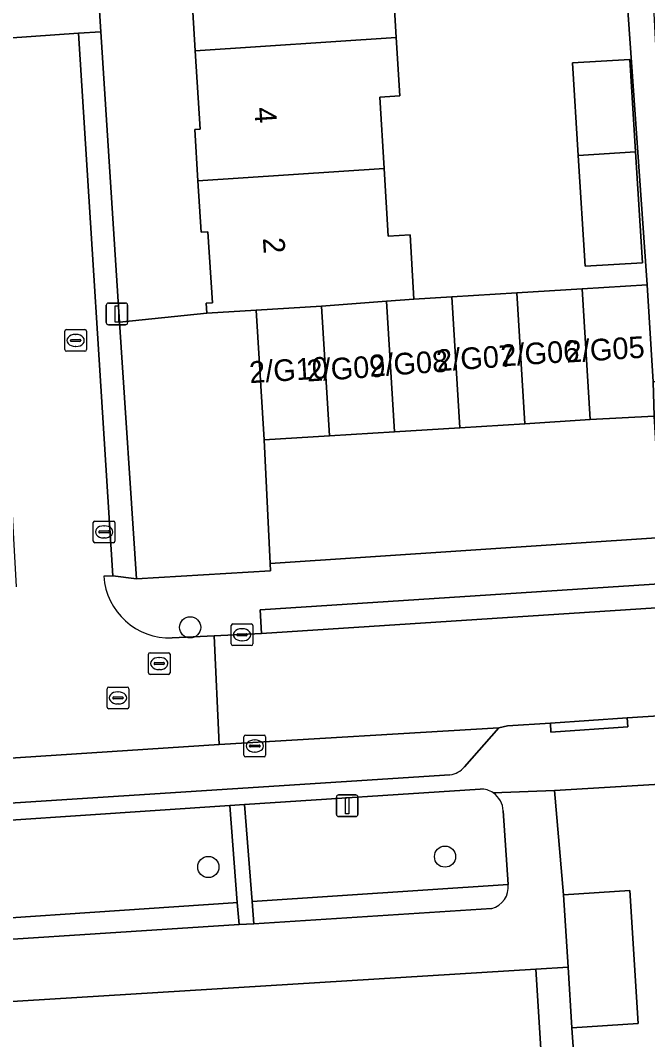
# Model space of a CAD drawing. Extents: x 159680 to 160786, y 387323 to 388340.
# Drawn here: x 160626.43 to 160655.38, y 387836.2 to 387883.22 of the extents above; entities that cross this region are included whole.
import ezdxf

# ---------------------------------------------------------------- set-up
doc = ezdxf.new("R2010")
doc.units = 0
for name, color, linetype in [('IMGEO_Boom', 7, 'Continuous'), ('IMGEO_Brandkraan', 7, 'Continuous'), ('IMGEO_Erf', 7, 'Continuous'), ('IMGEO_Groenvoorziening', 7, 'Continuous'), ('IMGEO_Kolk', 7, 'Continuous'), ('IMGEO_Lichtmast', 7, 'Continuous'), ('IMGEO_Pand', 7, 'Continuous'), ('IMGEO_Pand_nummerreeks', 7, 'Continuous'), ('IMGEO_Parkeervlak_open', 7, 'Continuous'), ('IMGEO_Rijbaan_lokaal_open', 7, 'Continuous'), ('IMGEO_Rioolput', 7, 'Continuous'), ('IMGEO_Voetpad_open', 7, 'Continuous')]:
    doc.layers.add(name, color=color, linetype=linetype)

msp = doc.modelspace()

# ---------------------------------------------------------------- linework, layer by layer
at = {"layer": 'IMGEO_Boom'}
for centre in [(160634.264, 387855.218), (160646.032, 387844.643), (160635.105, 387844.163)]:
    msp.add_circle(centre, 0.489, dxfattribs=at)
at = {"layer": 'IMGEO_Brandkraan'}
for p, q in [((160628.477, 387868.027), (160628.477, 387868.879)), ((160628.552, 387868.953), (160629.404, 387868.953)), ((160628.965, 387868.733), (160628.99, 387868.733)), ((160629.478, 387868.879), (160629.478, 387868.027)), ((160628.736, 387868.447), (160628.736, 387868.459)), ((160629.174, 387868.41), (160628.776, 387868.41)), ((160628.779, 387868.496), (160629.177, 387868.496)), ((160629.22, 387868.459), (160629.22, 387868.447)), ((160629.404, 387867.953), (160628.552, 387867.953)), ((160628.988, 387868.173), (160628.963, 387868.173))]:
    msp.add_line(p, q, dxfattribs=at)
for points in [[(160628.477, 387868.027), (160628.477, 387868.879)], [(160628.552, 387868.953), (160629.404, 387868.953)], [(160629.478, 387868.879), (160629.478, 387868.027)], [(160629.404, 387867.953), (160628.552, 387867.953)]]:
    msp.add_lwpolyline(points, dxfattribs=at)
for centre, radius, start, end in [((160628.554, 387868.877), 0.0765, 91.552, 178.448), ((160628.554, 387868.877), 0.0765, 91.552, 178.448), ((160629.402, 387868.877), 0.0765, 1.552, 88.448), ((160629.402, 387868.877), 0.0765, 1.552, 88.448), ((160628.776, 387868.456), 0.0403, 85.8775, 175.7526), ((160628.773, 387868.446), 0.0366, 178.938, 274.7102), ((160629.177, 387868.453), 0.043, 264.8664, 352.4533), ((160629.181, 387868.458), 0.0386, 1.7309, 96.639), ((160628.554, 387868.029), 0.0765, 181.552, 268.448), ((160628.554, 387868.029), 0.0765, 181.552, 268.448), ((160629.402, 387868.029), 0.0765, 271.552, 358.448), ((160629.402, 387868.029), 0.0765, 271.552, 358.448)]:
    msp.add_arc(centre, radius, start, end, dxfattribs=at)
for centre, major_axis, ratio, start_param, end_param in [((160628.964, 387868.453), (-0.387, 0.002), 0.722429, 4.712389, 7.853982), ((160628.989, 387868.453), (-0.39, 0.002), 0.717154, 1.570796, 4.712389)]:
    msp.add_ellipse(centre, major_axis=major_axis, ratio=ratio, start_param=start_param, end_param=end_param, dxfattribs=at)
at = {"layer": 'IMGEO_Erf'}
for points in [[(160627.162, 387929.584), (160630.147, 387882.687), (160630.999, 387869.301), (160635.032, 387869.706), (160635.003, 387870.173), (160635.289, 387870.191), (160635.087, 387873.461), (160634.77, 387873.442), (160634.624, 387875.808), (160634.478, 387878.177), (160634.72, 387878.192), (160634.497, 387881.81), (160634.273, 387885.43)], [(160643.599, 387885.316), (160643.777, 387882.429), (160643.943, 387879.734), (160643.015, 387879.677), (160643.218, 387876.381), (160643.411, 387873.261), (160644.415, 387873.323), (160644.598, 387870.355), (160646.339, 387870.462), (160649.348, 387870.648), (160652.358, 387870.834), (160655.368, 387871.02), (160654.456, 387883.904)], [(160674.638, 387849.101), (160673.918, 387849.058), (160651.091, 387847.699), (160651.499, 387842.879), (160654.56, 387843.074), (160654.95, 387836.946), (160651.889, 387836.751), (160651.977, 387835.435)], [(160650.47, 387835.532), (160650.228, 387839.455), (160590.123, 387835.743)]]:
    msp.add_lwpolyline(points, dxfattribs=at)
msp.add_lwpolyline([(160651.918, 387881.252), (160654.561, 387881.416), (160654.824, 387877.155), (160655.14, 387872.036), (160652.497, 387871.873), (160652.182, 387876.979)], close=True, dxfattribs=at)
at = {"layer": 'IMGEO_Groenvoorziening'}
for points in [[(160647.658, 387847.761), (160636.774, 387847.041), (160637.123, 387842.567), (160648.944, 387843.36), (160648.717, 387846.749)], [(160648.944, 387843.36), (160637.123, 387842.567), (160637.203, 387841.548), (160648.184, 387842.255)]]:
    msp.add_lwpolyline(points, dxfattribs=at)
for points in [[(160636.099, 387846.996), (160619.073, 387845.87), (160619.35, 387841.368), (160636.257, 387842.508), (160636.442, 387842.521)], [(160636.442, 387842.521), (160636.257, 387842.508), (160619.35, 387841.368), (160619.409, 387840.403), (160636.52, 387841.504)]]:
    msp.add_lwpolyline(points, close=True, dxfattribs=at)
for centre, radius, start, end in [((160647.676, 387846.718), 1.043, 56.3123, 91.0125), ((160647.678, 387846.721), 1.039, 1.5178, 56.277), ((160647.947, 387843.232), 1.005, 283.6448, 7.3162)]:
    msp.add_arc(centre, radius, start, end, dxfattribs=at)
at = {"layer": 'IMGEO_Kolk'}
for p, q in [((160629.792, 387859.196), (160629.792, 387860.048)), ((160629.867, 387860.122), (160630.719, 387860.122)), ((160630.28, 387859.902), (160630.305, 387859.902)), ((160630.793, 387860.048), (160630.793, 387859.196)), ((160630.051, 387859.616), (160630.051, 387859.628)), ((160630.489, 387859.579), (160630.091, 387859.579)), ((160630.094, 387859.665), (160630.492, 387859.665)), ((160630.303, 387859.342), (160630.278, 387859.342)), ((160630.535, 387859.628), (160630.535, 387859.616)), ((160630.719, 387859.122), (160629.867, 387859.122)), ((160636.158, 387854.45), (160636.158, 387855.302)), ((160636.233, 387855.376), (160637.085, 387855.376)), ((160636.646, 387855.156), (160636.671, 387855.156)), ((160637.159, 387855.302), (160637.159, 387854.45)), ((160636.417, 387854.87), (160636.417, 387854.882)), ((160636.855, 387854.833), (160636.457, 387854.833)), ((160636.46, 387854.919), (160636.858, 387854.919)), ((160636.901, 387854.882), (160636.901, 387854.87)), ((160637.085, 387854.376), (160636.233, 387854.376)), ((160636.669, 387854.596), (160636.644, 387854.596)), ((160636.749, 387849.32), (160636.749, 387850.172)), ((160636.824, 387850.246), (160637.676, 387850.246)), ((160637.237, 387850.026), (160637.262, 387850.026)), ((160637.75, 387850.172), (160637.75, 387849.32)), ((160637.008, 387849.74), (160637.008, 387849.752)), ((160637.446, 387849.703), (160637.048, 387849.703)), ((160637.051, 387849.789), (160637.449, 387849.789)), ((160637.26, 387849.466), (160637.235, 387849.466)), ((160637.492, 387849.752), (160637.492, 387849.74)), ((160637.676, 387849.246), (160636.824, 387849.246))]:
    msp.add_line(p, q, dxfattribs=at)
for points in [[(160629.792, 387859.196), (160629.792, 387860.048)], [(160629.867, 387860.122), (160630.719, 387860.122)], [(160630.793, 387860.048), (160630.793, 387859.196)], [(160630.719, 387859.122), (160629.867, 387859.122)], [(160636.158, 387854.45), (160636.158, 387855.302)], [(160636.233, 387855.376), (160637.085, 387855.376)], [(160637.159, 387855.302), (160637.159, 387854.45)], [(160637.085, 387854.376), (160636.233, 387854.376)], [(160636.749, 387849.32), (160636.749, 387850.172)], [(160636.824, 387850.246), (160637.676, 387850.246)], [(160637.75, 387850.172), (160637.75, 387849.32)], [(160637.676, 387849.246), (160636.824, 387849.246)]]:
    msp.add_lwpolyline(points, dxfattribs=at)
for centre, radius, start, end in [((160629.869, 387860.046), 0.0765, 91.552, 178.448), ((160629.869, 387860.046), 0.0765, 91.552, 178.448), ((160630.717, 387860.046), 0.0765, 1.552, 88.448), ((160630.717, 387860.046), 0.0765, 1.552, 88.448), ((160630.091, 387859.625), 0.0403, 85.8775, 175.7526), ((160630.088, 387859.615), 0.0366, 178.938, 274.7102), ((160630.492, 387859.622), 0.043, 264.8664, 352.4533), ((160630.496, 387859.627), 0.0386, 1.7309, 96.639), ((160629.869, 387859.198), 0.0765, 181.552, 268.448), ((160629.869, 387859.198), 0.0765, 181.552, 268.448), ((160630.717, 387859.198), 0.0765, 271.552, 358.448), ((160630.717, 387859.198), 0.0765, 271.552, 358.448), ((160636.235, 387855.3), 0.0765, 91.552, 178.448), ((160636.235, 387855.3), 0.0765, 91.552, 178.448), ((160637.083, 387855.3), 0.0765, 1.552, 88.448), ((160637.083, 387855.3), 0.0765, 1.552, 88.448), ((160636.457, 387854.879), 0.0403, 85.8775, 175.7526), ((160636.454, 387854.869), 0.0366, 178.938, 274.7102), ((160636.858, 387854.876), 0.043, 264.8664, 352.4533), ((160636.862, 387854.881), 0.0386, 1.7309, 96.639), ((160636.235, 387854.452), 0.0765, 181.552, 268.448), ((160636.235, 387854.452), 0.0765, 181.552, 268.448), ((160637.083, 387854.452), 0.0765, 271.552, 358.448), ((160637.083, 387854.452), 0.0765, 271.552, 358.448), ((160636.826, 387850.17), 0.0765, 91.552, 178.448), ((160636.826, 387850.17), 0.0765, 91.552, 178.448), ((160637.674, 387850.17), 0.0765, 1.552, 88.448), ((160637.674, 387850.17), 0.0765, 1.552, 88.448), ((160637.048, 387849.749), 0.0403, 85.8775, 175.7526), ((160637.045, 387849.739), 0.0366, 178.938, 274.7102), ((160637.449, 387849.746), 0.043, 264.8664, 352.4533), ((160637.453, 387849.751), 0.0386, 1.7309, 96.639), ((160636.826, 387849.322), 0.0765, 181.552, 268.448), ((160636.826, 387849.322), 0.0765, 181.552, 268.448), ((160637.674, 387849.322), 0.0765, 271.552, 358.448), ((160637.674, 387849.322), 0.0765, 271.552, 358.448)]:
    msp.add_arc(centre, radius, start, end, dxfattribs=at)
for centre, major_axis, ratio, start_param, end_param in [((160630.279, 387859.622), (-0.387, 0.002), 0.722429, 4.712389, 7.853982), ((160630.304, 387859.622), (-0.39, 0.002), 0.717154, 1.570796, 4.712389), ((160636.645, 387854.876), (-0.387, 0.002), 0.722429, 4.712389, 7.853982), ((160636.67, 387854.876), (-0.39, 0.002), 0.717154, 1.570796, 4.712389), ((160637.236, 387849.746), (-0.387, 0.002), 0.722429, 4.712389, 7.853982), ((160637.261, 387849.746), (-0.39, 0.002), 0.717154, 1.570796, 4.712389)]:
    msp.add_ellipse(centre, major_axis=major_axis, ratio=ratio, start_param=start_param, end_param=end_param, dxfattribs=at)
at = {"layer": 'IMGEO_Lichtmast'}
for p, q in [((160630.489, 387870.177), (160631.279, 387870.177)), ((160631.279, 387870.177), (160630.489, 387870.177)), ((160630.389, 387869.277), (160630.389, 387870.077)), ((160630.389, 387870.077), (160630.389, 387869.277)), ((160631.379, 387870.077), (160631.379, 387869.277)), ((160631.379, 387869.277), (160631.379, 387870.077)), ((160631.279, 387869.177), (160630.489, 387869.177)), ((160630.489, 387869.177), (160631.279, 387869.177)), ((160641.017, 387846.591), (160641.017, 387847.391)), ((160641.017, 387847.391), (160641.017, 387846.591)), ((160641.117, 387847.491), (160641.907, 387847.491)), ((160641.907, 387847.491), (160641.117, 387847.491)), ((160642.007, 387847.391), (160642.007, 387846.591)), ((160642.007, 387846.591), (160642.007, 387847.391)), ((160641.907, 387846.491), (160641.117, 387846.491)), ((160641.117, 387846.491), (160641.907, 387846.491))]:
    msp.add_line(p, q, dxfattribs=at)
for points in [[(160630.809, 387870.052), (160630.959, 387870.052), (160630.959, 387869.302), (160630.809, 387869.302), (160630.809, 387870.052)], [(160641.437, 387847.366), (160641.587, 387847.366), (160641.587, 387846.616), (160641.437, 387846.616), (160641.437, 387847.366)]]:
    msp.add_lwpolyline(points, dxfattribs=at)
for centre, start, end in [((160630.489, 387870.077), 90, 180), ((160630.489, 387870.077), 90, 180), ((160631.279, 387870.077), 0, 90), ((160631.279, 387870.077), 360, 90), ((160630.489, 387869.277), 180, 270), ((160630.489, 387869.277), 180, 270), ((160631.279, 387869.277), 270, 0), ((160631.279, 387869.277), 270, 0), ((160641.117, 387847.391), 90, 180), ((160641.117, 387847.391), 90, 180), ((160641.907, 387847.391), 0, 90), ((160641.907, 387847.391), 360, 90), ((160641.117, 387846.591), 180, 270), ((160641.117, 387846.591), 180, 270), ((160641.907, 387846.591), 270, 0), ((160641.907, 387846.591), 270, 0)]:
    msp.add_arc(centre, 0.1, start, end, dxfattribs=at)
at = {"layer": 'IMGEO_Pand'}
for points in [[(160643.777, 387882.429), (160643.599, 387885.316), (160642.69, 387885.26), (160642.497, 387888.395), (160633.843, 387887.818), (160633.991, 387885.413), (160634.273, 387885.43), (160634.497, 387881.81)], [(160634.497, 387881.81), (160634.72, 387878.192), (160634.478, 387878.177), (160634.624, 387875.808), (160643.218, 387876.381), (160643.015, 387879.677), (160643.943, 387879.734), (160643.777, 387882.429)], [(160654.561, 387881.416), (160651.918, 387881.252), (160652.182, 387876.979), (160654.824, 387877.155)], [(160652.497, 387871.873), (160655.14, 387872.036), (160654.824, 387877.155), (160652.182, 387876.979)], [(160637.314, 387869.845), (160640.324, 387870.029), (160643.33, 387870.258), (160644.598, 387870.355), (160644.415, 387873.323), (160643.411, 387873.261), (160643.218, 387876.381), (160634.624, 387875.808), (160634.77, 387873.442), (160635.087, 387873.461), (160635.289, 387870.191), (160635.003, 387870.173), (160635.032, 387869.706)], [(160649.721, 387864.613), (160649.348, 387870.648), (160646.339, 387870.462), (160646.712, 387864.428)], [(160652.73, 387864.799), (160652.358, 387870.834), (160649.348, 387870.648), (160649.721, 387864.613)], [(160655.688, 387864.961), (160655.644, 387866.536), (160655.368, 387871.02), (160652.358, 387870.834), (160652.73, 387864.799)], [(160643.702, 387864.242), (160643.33, 387870.258), (160640.324, 387870.029), (160640.692, 387864.056)], [(160646.712, 387864.428), (160646.339, 387870.462), (160644.598, 387870.355), (160643.33, 387870.258), (160643.702, 387864.242)], [(160637.683, 387863.87), (160640.692, 387864.056), (160640.324, 387870.029), (160637.314, 387869.845)], [(160651.711, 387839.547), (160651.889, 387836.751), (160654.95, 387836.946), (160654.56, 387843.074), (160651.499, 387842.879)]]:
    msp.add_lwpolyline(points, close=True, dxfattribs=at)
at = {"layer": 'IMGEO_Parkeervlak_open'}
for points in [[(160637.314, 387869.845), (160635.032, 387869.706), (160630.999, 387869.301), (160631.784, 387857.458), (160637.969, 387857.829), (160637.959, 387858.156), (160637.683, 387863.87)], [(160637.683, 387863.87), (160637.959, 387858.156), (160656.028, 387859.357), (160655.688, 387864.961), (160652.73, 387864.799), (160649.721, 387864.613), (160646.712, 387864.428), (160643.702, 387864.242), (160640.692, 387864.056)]]:
    msp.add_lwpolyline(points, close=True, dxfattribs=at)
for points in [[(160646.932, 387848.788), (160648.509, 387850.584), (160635.598, 387849.808), (160622.187, 387848.936), (160565.959, 387845.3), (160551.888, 387844.386), (160528.281, 387842.851), (160529.026, 387842.516), (160530.582, 387841.284)], [(160531.326, 387841.025), (160646.255, 387848.415)]]:
    msp.add_lwpolyline(points, dxfattribs=at)
msp.add_arc((160646.116, 387849.469), 1.063, 277.5324, 320.1736, dxfattribs=at)
at = {"layer": 'IMGEO_Rijbaan_lokaal_open'}
msp.add_lwpolyline([(160627.162, 387929.584), (160627.075, 387930.956), (160625.126, 387930.843), (160625.118, 387930.986), (160619.182, 387930.567), (160614.066, 387930.2), (160613.161, 387930.143), (160616.092, 387883.195), (160616.186, 387881.69), (160618.784, 387881.847), (160624.731, 387882.317), (160629.112, 387882.621), (160630.147, 387882.687)], close=True, dxfattribs=at)
for points in [[(160629.112, 387882.621), (160624.731, 387882.317), (160625.524, 387869.964), (160625.546, 387869.625), (160626.238, 387857.092)], [(160630.278, 387857.577), (160630.696, 387857.601), (160629.112, 387882.621)], [(160677.959, 387857.571), (160674.505, 387857.33), (160657.755, 387856.258), (160656.254, 387856.154), (160637.56, 387854.935), (160635.38, 387854.831), (160635.598, 387849.808), (160648.509, 387850.584), (160648.912, 387850.682), (160650.893, 387850.805), (160654.432, 387851.042), (160674.051, 387852.29), (160675.452, 387852.379)], [(160623.719, 387854.098), (160621.81, 387853.957), (160622.187, 387848.936), (160635.598, 387849.808), (160635.38, 387854.831), (160633.439, 387854.735)]]:
    msp.add_lwpolyline(points, dxfattribs=at)
msp.add_arc((160633.315, 387857.776), 3.044, 183.7535, 272.3302, dxfattribs=at)
at = {"layer": 'IMGEO_Rioolput'}
for p, q in [((160632.337, 387853.123), (160632.337, 387853.975)), ((160632.412, 387854.049), (160633.264, 387854.049)), ((160632.825, 387853.829), (160632.85, 387853.829)), ((160633.338, 387853.975), (160633.338, 387853.123)), ((160632.596, 387853.543), (160632.596, 387853.555)), ((160633.034, 387853.506), (160632.636, 387853.506)), ((160632.639, 387853.592), (160633.037, 387853.592)), ((160632.848, 387853.269), (160632.823, 387853.269)), ((160633.08, 387853.555), (160633.08, 387853.543)), ((160633.264, 387853.049), (160632.412, 387853.049)), ((160630.432, 387851.537), (160630.432, 387852.389)), ((160630.507, 387852.463), (160631.359, 387852.463)), ((160631.433, 387852.389), (160631.433, 387851.537)), ((160630.691, 387851.957), (160630.691, 387851.969)), ((160631.129, 387851.92), (160630.731, 387851.92)), ((160630.734, 387852.006), (160631.132, 387852.006)), ((160630.92, 387852.243), (160630.945, 387852.243)), ((160631.175, 387851.969), (160631.175, 387851.957)), ((160631.359, 387851.463), (160630.507, 387851.463)), ((160630.943, 387851.683), (160630.918, 387851.683))]:
    msp.add_line(p, q, dxfattribs=at)
for points in [[(160632.337, 387853.123), (160632.337, 387853.975)], [(160632.412, 387854.049), (160633.264, 387854.049)], [(160633.338, 387853.975), (160633.338, 387853.123)], [(160633.264, 387853.049), (160632.412, 387853.049)], [(160630.432, 387851.537), (160630.432, 387852.389)], [(160630.507, 387852.463), (160631.359, 387852.463)], [(160631.433, 387852.389), (160631.433, 387851.537)], [(160631.359, 387851.463), (160630.507, 387851.463)]]:
    msp.add_lwpolyline(points, dxfattribs=at)
for centre, radius, start, end in [((160632.414, 387853.973), 0.0765, 91.552, 178.448), ((160632.414, 387853.973), 0.0765, 91.552, 178.448), ((160633.262, 387853.973), 0.0765, 1.552, 88.448), ((160633.262, 387853.973), 0.0765, 1.552, 88.448), ((160632.636, 387853.552), 0.0403, 85.8775, 175.7526), ((160632.633, 387853.542), 0.0366, 178.938, 274.7102), ((160633.037, 387853.549), 0.043, 264.8664, 352.4533), ((160633.041, 387853.554), 0.0386, 1.7309, 96.639), ((160632.414, 387853.125), 0.0765, 181.552, 268.448), ((160632.414, 387853.125), 0.0765, 181.552, 268.448), ((160633.262, 387853.125), 0.0765, 271.552, 358.448), ((160633.262, 387853.125), 0.0765, 271.552, 358.448), ((160630.509, 387852.387), 0.0765, 91.552, 178.448), ((160630.509, 387852.387), 0.0765, 91.552, 178.448), ((160631.357, 387852.387), 0.0765, 1.552, 88.448), ((160631.357, 387852.387), 0.0765, 1.552, 88.448), ((160630.731, 387851.966), 0.0403, 85.8775, 175.7526), ((160630.728, 387851.956), 0.0366, 178.938, 274.7102), ((160631.132, 387851.963), 0.043, 264.8664, 352.4533), ((160631.136, 387851.968), 0.0386, 1.7309, 96.639), ((160630.509, 387851.539), 0.0765, 181.552, 268.448), ((160630.509, 387851.539), 0.0765, 181.552, 268.448), ((160631.357, 387851.539), 0.0765, 271.552, 358.448), ((160631.357, 387851.539), 0.0765, 271.552, 358.448)]:
    msp.add_arc(centre, radius, start, end, dxfattribs=at)
for centre, major_axis, ratio, start_param, end_param in [((160632.824, 387853.549), (-0.387, 0.002), 0.722429, 4.712389, 7.853982), ((160632.849, 387853.549), (-0.39, 0.002), 0.717154, 1.570796, 4.712389), ((160630.919, 387851.963), (-0.387, 0.002), 0.722429, 4.712389, 7.853982), ((160630.944, 387851.963), (-0.39, 0.002), 0.717154, 1.570796, 4.712389)]:
    msp.add_ellipse(centre, major_axis=major_axis, ratio=ratio, start_param=start_param, end_param=end_param, dxfattribs=at)
at = {"layer": 'IMGEO_Voetpad_open'}
for points in [[(160656.723, 387873.365), (160656.377, 387873.34), (160656.103, 387877.203), (160655.779, 387881.752), (160655.649, 387884.129), (160655.59, 387884.126), (160655.315, 387889.176), (160655.067, 387893.711), (160655.282, 387893.723), (160655.148, 387896.162), (160654.571, 387896.133), (160653.793, 387896.093), (160653.919, 387893.626), (160654.165, 387889.173), (160654.456, 387883.904), (160655.368, 387871.02), (160655.644, 387866.536), (160657.102, 387866.651), (160657.159, 387866.656), (160656.882, 387871.133)], [(160630.147, 387882.687), (160629.112, 387882.621), (160630.696, 387857.601), (160631.784, 387857.458), (160630.999, 387869.301)], [(160637.56, 387854.935), (160656.254, 387856.154), (160656.166, 387857.242), (160637.496, 387856.027)], [(160654.432, 387851.042), (160650.893, 387850.805), (160650.917, 387850.385), (160654.471, 387850.627)], [(160636.774, 387847.041), (160636.099, 387846.996), (160636.442, 387842.521), (160636.52, 387841.504), (160637.203, 387841.548), (160637.123, 387842.567)]]:
    msp.add_lwpolyline(points, close=True, dxfattribs=at)
for points in [[(160657.102, 387866.651), (160655.644, 387866.536), (160655.688, 387864.961), (160656.028, 387859.357), (160637.959, 387858.156), (160637.969, 387857.829), (160631.784, 387857.458), (160630.696, 387857.601), (160630.278, 387857.577)], [(160633.439, 387854.735), (160635.38, 387854.831), (160637.56, 387854.935), (160637.496, 387856.027), (160656.166, 387857.242), (160656.254, 387856.154), (160657.755, 387856.258), (160657.685, 387857.342), (160674.43, 387858.418), (160674.505, 387857.33), (160677.959, 387857.571)], [(160675.452, 387852.379), (160674.051, 387852.29), (160654.432, 387851.042), (160654.471, 387850.627), (160650.917, 387850.385), (160650.893, 387850.805), (160648.912, 387850.682), (160648.509, 387850.584), (160646.932, 387848.788)], [(160648.255, 387847.586), (160651.091, 387847.699), (160673.918, 387849.058), (160674.638, 387849.101)], [(160646.255, 387848.415), (160531.326, 387841.025)], [(160530.158, 387840.211), (160557.596, 387841.917), (160559.135, 387842.009), (160573.407, 387842.933), (160574.078, 387842.976), (160574.709, 387843.017), (160587.91, 387843.871), (160589.4, 387843.925), (160602.229, 387844.761), (160602.799, 387844.798), (160617.568, 387845.761), (160619.073, 387845.87), (160636.099, 387846.996), (160636.774, 387847.041), (160647.658, 387847.761)], [(160650.228, 387839.455), (160651.711, 387839.547), (160651.499, 387842.879), (160651.091, 387847.699), (160648.255, 387847.586)], [(160648.717, 387846.749), (160648.944, 387843.36)], [(160648.184, 387842.255), (160637.203, 387841.548), (160636.52, 387841.504), (160619.409, 387840.403), (160619.35, 387841.368), (160619.073, 387845.87), (160617.568, 387845.761), (160617.922, 387840.318), (160603.795, 387839.409), (160603.686, 387839.402), (160603.27, 387839.375), (160589.742, 387838.504), (160589.4, 387843.925), (160587.91, 387843.871), (160588.248, 387838.437), (160574.622, 387837.565), (160573.965, 387837.523), (160573.753, 387837.51), (160559.48, 387836.597), (160559.135, 387842.009), (160557.596, 387841.917), (160557.903, 387837.38), (160557.963, 387836.5), (160530.53, 387834.81)], [(160529.376, 387839.843), (160526.437, 387839.671), (160526.729, 387834.982), (160526.968, 387831.842), (160528.354, 387831.928), (160588.554, 387835.646), (160589.346, 387835.695), (160590.123, 387835.743), (160650.228, 387839.455)], [(160651.977, 387835.435), (160651.889, 387836.751), (160651.711, 387839.547), (160650.228, 387839.455), (160650.47, 387835.532)]]:
    msp.add_lwpolyline(points, dxfattribs=at)
for centre, radius, start, end in [((160633.315, 387857.776), 3.044, 183.7535, 272.3302), ((160646.116, 387849.469), 1.063, 277.5324, 320.1736), ((160647.676, 387846.718), 1.043, 56.3123, 91.0125), ((160647.678, 387846.721), 1.039, 1.5178, 56.277), ((160647.947, 387843.232), 1.005, 283.6448, 7.3162)]:
    msp.add_arc(centre, radius, start, end, dxfattribs=at)

# ---------------------------------------------------------------- texts
at = {"layer": 'IMGEO_Pand_nummerreeks'}
for s, rotation, p in [('4', 273.7292, (160637.227, 387879.182)), ('2', 273.7292, (160637.619, 387873.171)), ('2/G07', 3.6914, (160645.657, 387867.028)), ('2/G06', 3.6914, (160648.623, 387867.252)), ('2/G05', 3.6914, (160651.638, 387867.426)), ('2/G09', 3.6914, (160639.673, 387866.554)), ('2/G08', 3.6914, (160642.57, 387866.779)), ('2/G10', 3.6914, (160637.021, 387866.478))]:
    msp.add_text(s, height=1, rotation=rotation, dxfattribs=at).set_placement(p)

doc.saveas('drawing.dxf')
